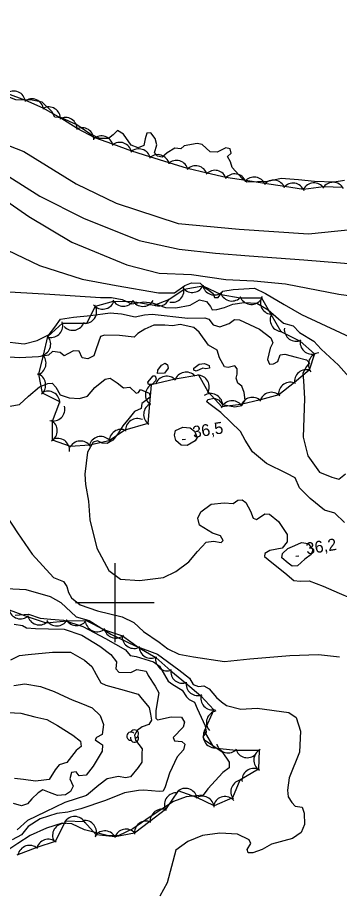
# Model space of a CAD drawing. Extents: x 646142 to 649934, y 5874075 to 5876351.
# Drawn here: x 648975.2 to 649057.1, y 5874726.9 to 5874948.6 of the extents above; entities that cross this region are included whole.
import ezdxf

# ---------------------------------------------------------------- set-up
doc = ezdxf.new("R2010")
doc.units = 0
for name, color, linetype in [('Niveau 1', 7, 'Continuous'), ('Niveau 2', 7, 'Continuous'), ('Niveau 3', 7, 'Continuous'), ('Niveau 4', 7, 'Continuous'), ('Niveau 44', 7, 'Continuous'), ('Niveau 61', 7, 'Continuous')]:
    doc.layers.add(name, color=color, linetype=linetype)

msp = doc.modelspace()

# ---------------------------------------------------------------- linework, layer by layer
at = {"layer": 'Niveau 1'}
for points in [[(648970.16, 5874879.05), (648983.43, 5874878.29), (648996.36, 5874877.48), (648999.14, 5874877.46), (649001.86, 5874876.97), (649004.31, 5874875.87), (649007.37, 5874876.34), (649009.47, 5874876.12), (649012.86, 5874874.9), (649015.52, 5874874.86), (649019.14, 5874875.52), (649021.52, 5874876.84), (649023.3, 5874876.47), (649024.27, 5874875.19), (649024.72, 5874874.32), (649025.86, 5874874.45), (649027.88, 5874874.92), (649029.98, 5874875.74), (649032.81, 5874876.19), (649036.07, 5874875.99), (649038.93, 5874874.36), (649042.8, 5874870.99), (649045.32, 5874870.25), (649046.91, 5874868.58), (649050.53, 5874866.34), (649052.39, 5874864.36), (649056.83, 5874860.25), (649065.65, 5874850.4)], [(648972.49, 5874803.57), (648977.34, 5874803.33), (648983.53, 5874801.53), (648986.24, 5874800.01), (648990.12, 5874796.44), (648993.45, 5874795.45), (648998.93, 5874791.96), (649005.14, 5874789.01), (649010.79, 5874786.91), (649016.21, 5874782.95), (649018.99, 5874780.86), (649019.88, 5874779.24), (649021.2, 5874778.7), (649022.56, 5874778.86), (649023.92, 5874778.1), (649025.79, 5874775.91), (649027.07, 5874774.79), (649028.33, 5874773.91), (649032, 5874772.96), (649036.1, 5874773.21), (649044.15, 5874772.09), (649046.03, 5874770.82), (649047.14, 5874767.38), (649046.87, 5874762.06), (649044.23, 5874755.53), (649043.81, 5874752.37), (649044.02, 5874750.67), (649044.99, 5874749.29), (649045.8, 5874748.35), (649047.55, 5874748.1), (649048.08, 5874746.55), (649048.2, 5874743.69), (649047.31, 5874741.62), (649045.08, 5874740.1), (649039.75, 5874738.66), (649037.39, 5874737.34)], [(648971.32, 5874772.2), (648976.13, 5874771.96), (648979.66, 5874771.01), (648982.7, 5874770.34), (648985.39, 5874768.83), (648989.34, 5874766.33), (648991.23, 5874764.84), (648991.4, 5874763.49), (648990.16, 5874762.43), (648987.8, 5874759.41), (648985.82, 5874758.83), (648984.83, 5874757.58), (648983.31, 5874755.11), (648981.96, 5874754.95), (648979.83, 5874754.7), (648976.81, 5874755.14), (648974.51, 5874755.33)], [(649037.39, 5874737.34), (649035.08, 5874736.5), (649035.08, 5874736.5), (649033.82, 5874736.46), (649033.6, 5874737.36), (649034.56, 5874738.85), (649034.1, 5874739.83), (649031.18, 5874741.21), (649026.67, 5874741.49), (649022.27, 5874740.85), (649018.55, 5874739.38), (649015.49, 5874737.17), (649013.29, 5874728.85), (649011.4, 5874725.52)]]:
    msp.add_lwpolyline(points, dxfattribs=at)
at = {"layer": 'Niveau 2'}
for points in [[(648804.39, 5874946.88), (648818.24, 5874946.15), (648828.26, 5874946.15), (648845.02, 5874942.51), (648856.18, 5874939.85), (648884.49, 5874933.12), (648906.85, 5874927.33), (648926.66, 5874923.35), (648935.29, 5874921.33), (648949.8, 5874920.69), (648964.39, 5874919.36), (648976.84, 5874914.53), (648990.17, 5874906.3), (649000.31, 5874901.42), (649016.05, 5874896.28), (649031.58, 5874894.83), (649049.16, 5874893.62), (649079, 5874896.65)], [(648819.82, 5874943.36), (648830.55, 5874944.14), (648838.32, 5874942.48), (648844.53, 5874941.11), (648851.68, 5874938.8), (648859.57, 5874933.21), (648875.52, 5874927.27), (648898.98, 5874918.95), (648913.31, 5874915.85), (648922.47, 5874915.99), (648928.58, 5874916.47), (648935.28, 5874916.78), (648945.95, 5874916.98), (648956.41, 5874915.99), (648960.6, 5874914.97), (648966, 5874912.57), (648980.97, 5874903.15), (648991.99, 5874897.58), (649006.15, 5874891.91), (649016.29, 5874889.72), (649025.58, 5874888.71), (649034.13, 5874888.08)], [(648967.46, 5874905.37), (648978.1, 5874898.02), (648989.09, 5874891.52), (649003.02, 5874885.72), (649011.27, 5874883.66), (649019.43, 5874883.34), (649028.16, 5874882.04), (649035.27, 5874881.71), (649043.37, 5874880.92), (649056.89, 5874878.32), (649071.03, 5874876.37)], [(648966.42, 5874892.48), (648980.81, 5874885.58), (648991.66, 5874882.1), (649000.3, 5874880.55), (649011.06, 5874878.68), (649015.11, 5874878.69), (649015.11, 5874878.69), (649017.78, 5874880.51), (649019.44, 5874881.17), (649021.65, 5874881.08), (649022.69, 5874880.16), (649024.98, 5874878.46), (649025.33, 5874877.45), (649026.26, 5874877.45), (649027.45, 5874879.09), (649030.06, 5874879.51), (649035.46, 5874879.8), (649038.28, 5874878.5), (649043.02, 5874875.7), (649047.38, 5874873.19), (649067.01, 5874864.01)], [(649034.13, 5874888.08), (649047.96, 5874887.03), (649061.44, 5874885.93)], [(648971.13, 5874866.41), (648976.99, 5874865.71), (648980.23, 5874866.55), (648983.28, 5874868.06), (648984.78, 5874869.97), (648986.15, 5874871.98), (648989.44, 5874872.48), (648993.78, 5874872.87), (648998.77, 5874873.57), (649001.68, 5874873.34), (649005.12, 5874872.58), (649007.48, 5874873.09), (649009.43, 5874873.2), (649018.56, 5874872.19), (649022.81, 5874872.34), (649023.89, 5874872), (649024.99, 5874870.52), (649026.67, 5874870.02), (649028.99, 5874870.87), (649030.37, 5874871.84), (649031.65, 5874871.76), (649036.77, 5874869.47), (649039.58, 5874867.25), (649040.09, 5874865.93), (649039.44, 5874864.58), (649038.76, 5874861.72), (649039.25, 5874860.51), (649040.27, 5874860.63), (649041.36, 5874861.22), (649041.96, 5874862.91), (649043.21, 5874863.05), (649046.06, 5874862.35), (649048.69, 5874861.62), (649049.47, 5874860.9), (649048.66, 5874859.99), (649047.71, 5874858.26), (649047.95, 5874856.33), (649048.15, 5874851.84), (649047.86, 5874841.98), (649049.02, 5874837.26)], [(649009.93, 5874870.43), (649007.63, 5874869.47), (649005.81, 5874868.33), (649004.88, 5874867.41), (649001.15, 5874867.79), (648997.33, 5874867.92), (648996.34, 5874867.57), (648995.22, 5874864.44), (648994.63, 5874862.64), (648993.11, 5874861.88), (648991.69, 5874862.18), (648990.92, 5874863.82), (648989.52, 5874863.89), (648988, 5874863.13), (648987.13, 5874862.68), (648986.11, 5874863.49), (648984.13, 5874863.72), (648983.09, 5874862.79), (648980.6, 5874862.38), (648975.79, 5874862.16), (648970.56, 5874862.47)], [(649058.33, 5874820.34), (649055.85, 5874822.71), (649053.23, 5874823.44), (649049.63, 5874826.48), (649046.89, 5874829.16), (649045.77, 5874831.69), (649043.67, 5874832.82), (649038.53, 5874835.34), (649038.53, 5874835.34), (649034.94, 5874838.27), (649033.08, 5874841.28), (649031.89, 5874843.45), (649026.92, 5874848.29), (649023.87, 5874850.59), (649023.36, 5874850.99), (649023.63, 5874851.6), (649025.21, 5874851.9), (649026.3, 5874851.45), (649027.36, 5874850.31), (649030.43, 5874849.74), (649032.23, 5874850.07), (649033.1, 5874851.44), (649032.86, 5874853.38), (649032.22, 5874854.92), (649031.2, 5874855.72), (649030.82, 5874856.95), (649031.03, 5874858.01), (649031.09, 5874859.4), (649030.43, 5874860.13), (649028.75, 5874859.71), (649027.81, 5874859.83), (649026.61, 5874862.11), (649026.02, 5874864.12), (649023.8, 5874865.36), (649021.44, 5874868.66), (649020.02, 5874869.88), (649016.59, 5874870.63), (649014.67, 5874870.29), (649012.7, 5874870.41), (649009.93, 5874870.43)], [(649013.51, 5874859.53), (649012.64, 5874858.22), (649010.8, 5874858.18), (649010.92, 5874859.06), (649011.81, 5874860.26), (649012.76, 5874860.77), (649013.38, 5874860.38), (649013.51, 5874859.53)], [(649022.34, 5874859.5), (649020.63, 5874858.73), (649020.04, 5874859.06), (649020.01, 5874859.55), (649021.41, 5874860.55), (649022.8, 5874860.74), (649023.93, 5874860.18), (649024.04, 5874859.53), (649023.14, 5874859.37), (649022.34, 5874859.5)], [(648973.3, 5874849.87), (648975.79, 5874850.28), (648978.06, 5874852.39), (648980.88, 5874854.79), (648982.96, 5874855.61), (648984.1, 5874855.75), (648985.03, 5874854.7), (648986.07, 5874852.75), (648988.35, 5874851.98), (648991.02, 5874851.83), (648993.02, 5874852.41), (648994.94, 5874854.6), (648997.55, 5874856.75), (648998.79, 5874857.01), (649000.54, 5874855.83), (649002.2, 5874854.52), (649003.79, 5874854.71), (649005.36, 5874853.16), (649006.02, 5874853.36), (649006.51, 5874854.11), (649008.69, 5874853.21), (649008.93, 5874852.2), (649006.82, 5874850.57), (649006.64, 5874849.28), (649005, 5874848.51), (649003.6, 5874846.85), (649001.99, 5874844.93)], [(649010.28, 5874856.3), (649009.44, 5874855.4), (649008.52, 5874855.41), (649008.4, 5874855.97), (649009.75, 5874857.57), (649010.27, 5874857.54), (649010.45, 5874856.78), (649010.28, 5874856.3)], [(649001.99, 5874844.93), (649000.75, 5874842.82), (648999.44, 5874841.29), (648998.05, 5874840.43), (648996.77, 5874840.51), (648995.56, 5874841.06), (648994.45, 5874840.7), (648993.02, 5874838.23), (648992.33, 5874832.61), (648992.53, 5874829.98), (648993.27, 5874825.8), (648993.63, 5874821), (648995.42, 5874813.83), (648998.42, 5874808.18), (649001.44, 5874806), (649006.21, 5874805.64), (649012.34, 5874806.36), (649015.49, 5874807.88), (649018.75, 5874810.34), (649020.96, 5874813.02), (649023.2, 5874815.36), (649025.02, 5874815.58), (649027.02, 5874815.23), (649027.53, 5874815.76), (649026.81, 5874816.94), (649024.77, 5874817.62), (649021.53, 5874819.66), (649021.08, 5874821.46), (649021.81, 5874823.04), (649024.45, 5874824.97), (649027.74, 5874825.35), (649030.06, 5874825.16), (649031.22, 5874825.99), (649032.36, 5874826.13), (649033.25, 5874825.42), (649034.44, 5874823.26), (649035.11, 5874821.49), (649035.96, 5874821.13), (649038.09, 5874822.53), (649039.25, 5874822.44), (649041.54, 5874820.63), (649043.79, 5874817.32), (649043.78, 5874815.48), (649042.49, 5874813.82), (649039.34, 5874813.22), (649038.05, 5874812.49), (649038.04, 5874811.69), (649039.83, 5874810.17), (649043.14, 5874807.56), (649045.45, 5874805.64), (649047.08, 5874805.48), (649049.37, 5874805.52), (649052.87, 5874804.2), (649057, 5874802.38), (649065.37, 5874798.87)], [(649017.23, 5874844.53), (649019.08, 5874844.4), (649020.23, 5874843.5), (649020.88, 5874841.96), (649020.41, 5874841.09), (649018.36, 5874839.93), (649016.86, 5874839.99), (649015.45, 5874841.2), (649015.17, 5874842.56), (649015.37, 5874843.73), (649017.23, 5874844.53)], [(649049.02, 5874837.26), (649051.95, 5874833.09), (649055.1, 5874831.84), (649056.89, 5874831.36), (649056.89, 5874831.36), (649058.57, 5874832.71)], [(648968.02, 5874829.44), (648971.27, 5874823.83), (648975.23, 5874817.73), (648979, 5874812.3), (648984.43, 5874806.37), (648986.97, 5874805.4), (648987.81, 5874804.12), (648988.23, 5874802.55), (648988.97, 5874801.26), (648991.14, 5874799.44), (648995.58, 5874797.89), (649001.85, 5874796.44), (649004.79, 5874794.94), (649007.25, 5874792.69), (649011.27, 5874789.94), (649013.43, 5874788.24), (649016.23, 5874786.95), (649019.99, 5874786.24), (649027.83, 5874785.09), (649034.3, 5874785.74), (649044.42, 5874786.59), (649051.74, 5874786.87), (649057.1, 5874786.24)], [(649045.68, 5874814.49), (649047.42, 5874815.28), (649049.07, 5874815.01), (649050.29, 5874813.42), (649049.87, 5874812.22), (649048.29, 5874811), (649046.42, 5874809.39), (649045.06, 5874809.23), (649044.04, 5874810.03), (649042.38, 5874811.34), (649042.58, 5874812.52), (649043.93, 5874813.71), (649045.68, 5874814.49)], [(648974.66, 5874796.83), (648978.06, 5874797.11), (648981.05, 5874796.09), (648983.72, 5874795.82), (648986.97, 5874795.52), (648991.86, 5874793.91), (648997.61, 5874790.91), (649002.66, 5874788.06), (649003.87, 5874786.6), (649005.39, 5874786.32), (649009.79, 5874785), (649011.3, 5874783.91), (649013.49, 5874780.03), (649014.73, 5874779.26), (649017.09, 5874777.82), (649018.21, 5874776.11), (649018.87, 5874775.38), (649020.21, 5874774.74), (649020.87, 5874773.09), (649022.89, 5874768.74), (649023.2, 5874767.16), (649022.32, 5874765.91), (649022.32, 5874765.91), (649022.76, 5874765.16), (649027.25, 5874762.13), (649029.07, 5874759.47), (649029.01, 5874758.08), (649027.44, 5874756.86), (649023.59, 5874752.73), (649022.41, 5874751.1), (649020.48, 5874750.99), (649018.1, 5874750.71), (649014.92, 5874749.53), (649008.98, 5874745.61), (649004.54, 5874742.55), (649000.97, 5874740.87), (648998.34, 5874740.79), (648992.3, 5874742.37), (648989.03, 5874743.82), (648986.6, 5874744), (648982.62, 5874742.72), (648978.49, 5874740.85), (648975.3, 5874738.87), (648971.8, 5874736.5)], [(648974.45, 5874794.5), (648976.55, 5874794.18), (648977.53, 5874793.61), (648979.84, 5874793.42), (648983.17, 5874793.35), (648987.07, 5874793.24), (648991.61, 5874791.71), (648996.18, 5874788.92), (648998.95, 5874786.84), (649000.44, 5874784.95), (649000.2, 5874783.2), (649000.98, 5874782.38), (649004.08, 5874782.28), (649005.59, 5874783.03), (649007.93, 5874782.62), (649008.41, 5874781.53), (649010.23, 5874778.76), (649011.12, 5874777.15), (649010.42, 5874772.59), (649010.42, 5874770.64), (649010.82, 5874770.23), (649014.27, 5874770.98), (649016.91, 5874770.95), (649017.64, 5874769.66), (649017.34, 5874768.36), (649014.79, 5874765.77), (649015.13, 5874764.89), (649016.98, 5874764.76), (649017.75, 5874764.05), (649017.46, 5874762.64), (649015.85, 5874760.84)], [(648973.52, 5874785.52), (648975.79, 5874786.59), (648977.93, 5874786.84), (648984.14, 5874787.46), (648988.71, 5874787.42), (648992.27, 5874785.44), (648994.18, 5874783.83), (648995.23, 5874781.78)], [(648995.23, 5874781.78), (648996.4, 5874779.62), (648997.72, 5874779.09), (649001.39, 5874778.04), (649005.89, 5874776.74), (649006.96, 5874775.49), (649008.7, 5874773.4), (649009.02, 5874771.72), (649009.32, 5874770.15), (649008.66, 5874769.05), (649006.9, 5874768.49), (649005.64, 5874767.54), (649004.99, 5874766.32), (649005.26, 5874765.09), (649006.9, 5874762.88), (649006.81, 5874761.73), (649006.85, 5874759.55), (649005.87, 5874758.18), (649004, 5874755.78), (649002.66, 5874755.51), (649000.9, 5874755.87), (648998, 5874755.3), (648995.91, 5874753.68), (648992.81, 5874751.02), (648987.31, 5874749.23), (648982.34, 5874746.92), (648977.81, 5874744.67), (648975.13, 5874742.29)], [(648981.09, 5874778.75), (648984.56, 5874777.44), (648987.1, 5874776.25), (648989.15, 5874775.35), (648991.31, 5874774.46), (648994.19, 5874773.32), (648996.25, 5874771.39), (648997.1, 5874769.09), (648996.73, 5874766.53), (648995.34, 5874765.79), (648994.95, 5874765.17), (648996.08, 5874764.39), (648996.82, 5874763.91), (648996.79, 5874762.3), (648994.52, 5874758.49), (648992.74, 5874756.22), (648990.94, 5874756.01), (648990.13, 5874757.06), (648989, 5874756.92), (648988.52, 5874755.26), (648989.43, 5874753.43), (648988.68, 5874752.08), (648987.41, 5874751.25), (648985.39, 5874751.01), (648983.35, 5874751.8), (648981.67, 5874752.51), (648980.51, 5874751.69), (648978.86, 5874750.24), (648977.76, 5874748.96), (648976.23, 5874748.44), (648974.22, 5874749)], [(648974.33, 5874778.98), (648977.13, 5874779.42), (648981.09, 5874778.75)], [(649015.85, 5874760.84), (649013.84, 5874756.71), (649012.78, 5874753.25), (649012.22, 5874752.16), (649011.21, 5874752.04), (649007.39, 5874752.39), (649006.02, 5874752.34), (649002.44, 5874751.69), (648997.64, 5874749.74), (648991.37, 5874747.63), (648988.04, 5874746.78), (648985.22, 5874746.44), (648981.03, 5874745.14), (648977.95, 5874743.17), (648976.27, 5874741.02), (648973.89, 5874739.82)]]:
    msp.add_lwpolyline(points, dxfattribs=at)
at = {"layer": 'Niveau 3'}
for p, q in [((649017.13, 5874841.38), (649017.92, 5874841.5)), ((649045.93, 5874811.79), (649046.72, 5874811.92))]:
    msp.add_line(p, q, dxfattribs=at)
at = {"layer": 'Niveau 4'}
for points in [[(648979, 5874927.56), (648974.79, 5874927.66), (648971.61, 5874928.92), (648971.11, 5874930.14), (648969.27, 5874931.91), (648962.61, 5874937.78), (648961.08, 5874941.69), (648960.31, 5874945.21), (648958.83, 5874946.79), (648956.52, 5874946.64), (648953.21, 5874947.07), (648951.32, 5874948.25), (648950.9, 5874949.71)], [(649058.33, 5874907.2), (649055.71, 5874906.78), (649050.69, 5874906.89), (649046.67, 5874907.36), (649042.21, 5874907.65), (649038.81, 5874906.91), (649033.48, 5874906.75), (649032.32, 5874907.66), (649029.76, 5874910.51), (649029.36, 5874911.87), (649028.6, 5874913.29), (649029.55, 5874914.1), (649029.3, 5874915.24), (649028.22, 5874915.46), (649027.01, 5874914.86), (649026.02, 5874914.39), (649024.16, 5874914.41), (649022.18, 5874916.28), (649020.87, 5874916.59), (649017.56, 5874915.97), (649016.73, 5874915.17), (649015.2, 5874915.34), (649013.24, 5874914.18), (649011.98, 5874913.1), (649010.79, 5874913.31), (649010.1, 5874914.17), (649010.67, 5874916.21), (649010.24, 5874917.8), (649009.12, 5874919.3), (649008.09, 5874919.18), (649007.69, 5874917.73), (649007.31, 5874916.06), (649005.87, 5874915.42), (649004.15, 5874916.15), (649002.18, 5874918.96), (649000.67, 5874919.83), (648999.52, 5874918.76), (648998.36, 5874917.81), (648996.15, 5874917.79), (648993.67, 5874919.01), (648990.36, 5874921.31), (648986.42, 5874923.07), (648984.77, 5874923.22), (648984.01, 5874924.65), (648981.51, 5874927.04), (648979, 5874927.56)]]:
    msp.add_lwpolyline(points, dxfattribs=at)
at = {"layer": 'Niveau 44'}
for points in [[(649057.88, 5874905.41), (649053.03, 5874905.53), (649047.92, 5874904.85), (649043.12, 5874905.61), (649038.04, 5874906.42), (649033.25, 5874907.18), (649028.17, 5874907.9), (649023.45, 5874909.03), (649018.46, 5874910.24), (649013.82, 5874911.66), (649008.9, 5874913.18), (649004.26, 5874914.6), (648999.44, 5874916.36), (648994.86, 5874917.97), (648990.42, 5874920.4), (648986.3, 5874922.97), (648981.81, 5874925.56), (648977.35, 5874927.47), (648972.55, 5874929.29)], [(648985.99, 5874851), (648981.61, 5874853.2), (648980.67, 5874857.97), (648981.83, 5874862.86), (648982.97, 5874867.58), (648986.7, 5874870.96), (648992.85, 5874870.91), (648995.04, 5874875.24), (648999.67, 5874876.53), (649004.52, 5874876.47), (649009.97, 5874875.51), (649013.73, 5874876.92), (649017.58, 5874879.62), (649022.37, 5874880.4), (649027.03, 5874878.25), (649031.81, 5874877.42), (649037.23, 5874877.41), (649039.65, 5874873.2), (649042.13, 5874868.86), (649047.05, 5874866.4), (649050.68, 5874863.18), (649049.34, 5874859.05), (649045.64, 5874855.91), (649041.65, 5874852.73), (649036.96, 5874851.48), (649032, 5874850.29), (649027.18, 5874849.73), (649023.73, 5874853.54), (649021.3, 5874857.74), (649015.35, 5874856.75), (649009.19, 5874855.33), (649008.77, 5874850.5), (649008.33, 5874845.52), (649002.56, 5874843.79), (648998.53, 5874841.08), (648993.54, 5874839.97), (648988.7, 5874839.63), (648984.14, 5874841.23), (648984.12, 5874846.09), (648985.99, 5874851)], [(648973.12, 5874798.14), (648977.94, 5874796.44), (648982.55, 5874794.92), (648987.84, 5874795.37), (648992.69, 5874795.45), (648997.36, 5874793.09), (649001.96, 5874791.54), (649006.18, 5874788.56), (649010.37, 5874786.12), (649014.18, 5874782.68), (649017.96, 5874779.64), (649021.85, 5874776.34), (649025.17, 5874772.79), (649022.71, 5874767.37), (649025.11, 5874763.16), (649030.7, 5874762.56), (649036.61, 5874762.54), (649036.44, 5874757.69), (649031.77, 5874754.92), (649029.88, 5874750.45), (649025.19, 5874748.39), (649020.82, 5874750.5), (649016.11, 5874752.25), (649012.84, 5874747.48), (649008.85, 5874744.43), (649004.97, 5874741.52), (649000.03, 5874740.58), (648995.2, 5874741.06), (648992.26, 5874744.4), (648987.41, 5874744.57), (648984.8, 5874739.39), (648980.2, 5874737.86), (648975.11, 5874735.86)]]:
    msp.add_lwpolyline(points, dxfattribs=at)
for centre, radius, start, end in [((648974.29, 5874926.87), 3, 6.7703, 126.7482), ((648978.89, 5874924.89), 3, 6.7703, 126.7482), ((648983.18, 5874922.84), 3, 358.0793, 118.0572), ((648987.42, 5874920.19), 3, 358.0793, 118.0572), ((648991.67, 5874917.55), 3, 358.0793, 118.0572), ((648996.56, 5874915.5), 3, 10.594, 130.5719), ((649001.28, 5874913.84), 3, 10.594, 130.5719), ((649006.07, 5874912.2), 3, 12.9164, 132.8943), ((649010.85, 5874910.73), 3, 12.9164, 132.8943), ((649015.62, 5874909.26), 3, 12.9164, 132.8943), ((649020.53, 5874907.91), 3, 16.5625, 136.5404), ((649025.4, 5874906.75), 3, 16.5625, 136.5404), ((649030.43, 5874905.84), 3, 21.0004, 140.9783), ((649035.37, 5874905.05), 3, 21.0004, 140.9783), ((649040.3, 5874904.27), 3, 21.0004, 140.9783), ((649050.56, 5874903.56), 3, 33.8142, 153.7922), ((649055.41, 5874903.71), 3, 28.539, 148.517), ((649045.24, 5874903.49), 3, 21.0004, 140.9783), ((649014.55, 5874879.25), 3, 258.0744, 18.0524), ((649019.69, 5874881.75), 3, 219.2444, 339.2223), ((649025.25, 5874881.11), 3, 190.1232, 310.1011), ((649029.73, 5874879.57), 3, 200.1222, 320.1002), ((648992.37, 5874873.87), 3, 273.2522, 33.2301), ((648996.91, 5874877.51), 3, 219.6612, 339.6392), ((649002.12, 5874878.26), 3, 209.3554, 329.3333), ((649007.12, 5874878.21), 3, 209.3554, 329.3333), ((649011.07, 5874878.3), 3, 242.4613, 334.699), ((649034.65, 5874878.71), 3, 199.9815, 319.9594), ((649039.97, 5874876.18), 3, 149.8276, 269.8055), ((649042.45, 5874871.84), 3, 149.8276, 269.8055), ((648983.77, 5874870.31), 3, 258.5128, 18.4907), ((648989.29, 5874872.13), 3, 222.7861, 342.7641), ((649046.04, 5874869.37), 3, 174.4847, 294.4626), ((648980.69, 5874865.63), 3, 286.4168, 46.3948), ((649050.04, 5874866.11), 3, 168.4226, 288.4006), ((648979.51, 5874860.77), 3, 286.4168, 46.3948), ((649052.15, 5874860.44), 3, 97.0156, 216.9935), ((648979.41, 5874855.25), 3, 311.1431, 71.121), ((649018.09, 5874855.53), 3, 41.914, 161.8919), ((649048.63, 5874856.14), 3, 70.2765, 190.2544), ((649013.19, 5874854.5), 3, 41.914, 161.8919), ((649020.99, 5874854.75), 3, 330.0888, 90.0668), ((649044.55, 5874852.96), 3, 63.3958, 183.3737), ((648983, 5874850.69), 3, 359.8647, 119.8426), ((649010.73, 5874852.76), 3, 114.9886, 234.9665), ((649039.76, 5874850.4), 3, 44.9831, 164.961), ((649024.38, 5874850.08), 3, 4.5663, 124.5443), ((649029.79, 5874848.26), 3, 36.7083, 156.6862), ((649034.93, 5874849.11), 3, 44.9831, 164.961), ((648984.28, 5874849.11), 3, 254.7459, 14.7239), ((649010.3, 5874847.78), 3, 114.9886, 234.9665), ((649005.68, 5874843.76), 3, 63.9291, 183.907), ((648982.37, 5874843.65), 3, 300.1943, 60.1722), ((649001.53, 5874840.98), 3, 63.9291, 183.907), ((648985.48, 5874838.71), 3, 353.9664, 113.9443), ((648991.25, 5874838.04), 3, 34.1027, 154.0807), ((648996.39, 5874839.17), 3, 45.1025, 165.0805), ((648976.01, 5874798.89), 3, 192.64, 312.618), ((648980.8, 5874797.35), 3, 191.7012, 311.6791), ((648990.23, 5874797.17), 3, 210.9373, 330.9153), ((648985.24, 5874797.09), 3, 210.9373, 330.9153), ((648995.49, 5874795.59), 3, 191.3385, 311.3165), ((649000.23, 5874793.99), 3, 191.3385, 311.3165), ((649004.84, 5874791.38), 3, 179.8744, 299.8523), ((649009.16, 5874788.87), 3, 179.8744, 299.8523), ((649013.31, 5874785.69), 3, 170.6984, 290.6764), ((649017.17, 5874782.53), 3, 171.132, 291.1099), ((649021.07, 5874779.39), 3, 171.132, 291.1099), ((649024.8, 5874775.77), 3, 163.07, 283.0479), ((649026.25, 5874769.56), 3, 101.1915, 221.1695), ((649004.07, 5874766.12), 1.05, 44.1154, 269.804), ((649004.97, 5874766.65), 1.05, 282.2692, 149.7263), ((649025.44, 5874766.14), 3, 149.7173, 269.6952), ((649004.97, 5874765.6), 1.05, 166.9369, 29.6212), ((649028.77, 5874764.86), 3, 195.8914, 315.8694), ((649033.62, 5874763.64), 3, 195.8914, 315.8694), ((649038.29, 5874760.06), 3, 117.9907, 237.9687), ((649035.28, 5874754.92), 3, 66.7748, 186.7527), ((649032.45, 5874752), 3, 97.0329, 217.0108), ((649015.58, 5874748.71), 3, 90.12, 210.0979), ((649017.92, 5874749.86), 3, 13.0873, 133.0653), ((649022.24, 5874747.86), 3, 4.2668, 124.2447), ((649027.97, 5874747.78), 3, 41.8193, 161.7972), ((649011.97, 5874744.57), 3, 66.9, 186.8779), ((648989.78, 5874742.72), 3, 28.0678, 148.0457), ((648992.31, 5874741.73), 3, 337.3047, 97.2826), ((648987.16, 5874740.94), 3, 81.9524, 201.9303), ((649007.97, 5874741.56), 3, 66.9, 186.8779), ((648997.44, 5874739.06), 3, 24.3519, 144.3298), ((649002.83, 5874739.51), 3, 42.1691, 162.147), ((648978.31, 5874735.38), 3, 48.3168, 168.2947), ((648983.05, 5874736.95), 3, 48.3168, 168.2947)]:
    msp.add_arc(centre, radius, start, end, dxfattribs=at)
at = {"layer": 'Niveau 61'}
for points in [[(649000, 5874810), (649000, 5874800), (649000, 5874790)], [(648990, 5874800), (649000, 5874800), (649010, 5874800)]]:
    msp.add_lwpolyline(points, dxfattribs=at)

# ---------------------------------------------------------------- texts
at = {"layer": 'Niveau 3'}
for s, p in [('36,5 ', (649019.98, 5874841.79)), ('36,2 ', (649048.78, 5874812.2))]:
    msp.add_text(s, height=3, rotation=8.9405, dxfattribs=at).set_placement(p)

doc.saveas('drawing.dxf')
